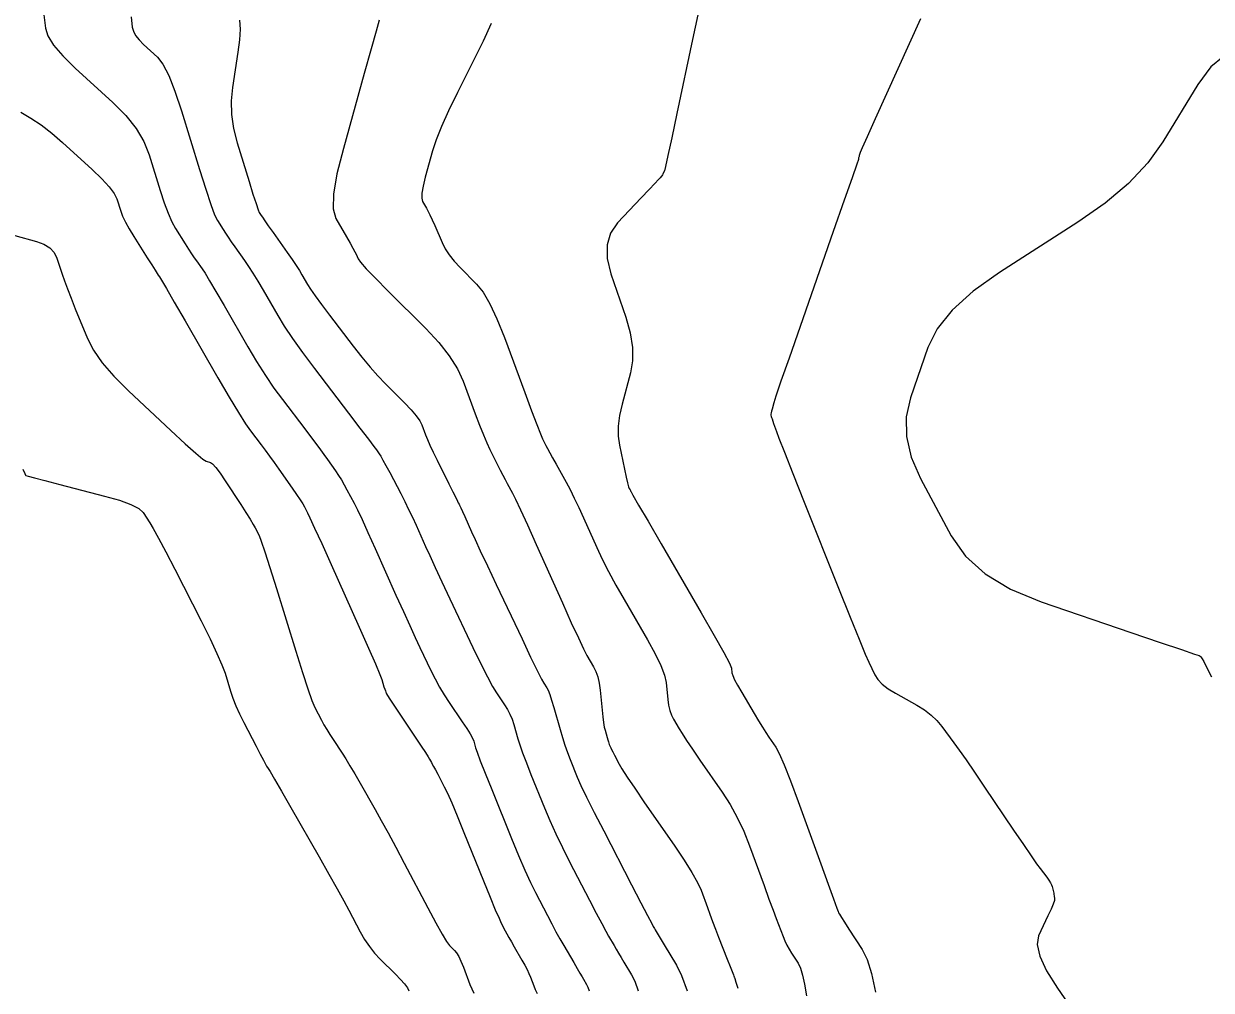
# Model space of a CAD drawing. Extents: x 2082232 to 2083549, y 592624 to 593832.
# Drawn here: x 2083042.5 to 2083093.1, y 592901.5 to 592942.7 of the extents above; entities that cross this region are included whole.
import ezdxf

# ---------------------------------------------------------------- set-up
doc = ezdxf.new("R2010")
doc.units = 0
doc.layers.add('DT_X_Contour_Major', color=7, linetype='Continuous')
doc.layers.add('DT_X_Contour_Minor', color=7, linetype='Continuous')

msp = doc.modelspace()

# ---------------------------------------------------------------- linework, layer by layer
at = {"layer": 'DT_X_Contour_Major'}
for points in [[(2083057.683, 592942.835), (2083057.549, 592942.368), (2083057.335, 592941.61), (2083057.041, 592940.561), (2083056.151, 592937.373), (2083055.88, 592936.29), (2083055.736, 592935.432), (2083055.719, 592934.799), (2083055.827, 592934.391), (2083056.286, 592933.602), (2083056.44, 592933.334), (2083056.559, 592933.122), (2083056.644, 592932.965), (2083056.694, 592932.863), (2083056.78, 592932.665), (2083056.884, 592932.525), (2083057.13, 592932.252), (2083057.52, 592931.847), (2083058.052, 592931.309), (2083059.661, 592929.698), (2083060.213, 592929.105), (2083060.662, 592928.533), (2083061.009, 592927.982), (2083061.253, 592927.454), (2083061.767, 592926.072), (2083061.95, 592925.589), (2083062.116, 592925.174), (2083062.264, 592924.827), (2083062.393, 592924.55), (2083062.715, 592923.901), (2083062.831, 592923.669), (2083062.939, 592923.458), (2083063.039, 592923.27), (2083063.13, 592923.103), (2083063.362, 592922.686), (2083063.49, 592922.433), (2083063.701, 592921.985), (2083063.994, 592921.342), (2083064.37, 592920.505), (2083065.483, 592918.012), (2083065.861, 592917.172), (2083066.162, 592916.519), (2083066.385, 592916.055), (2083066.529, 592915.778), (2083066.812, 592915.292), (2083066.908, 592915.093), (2083066.986, 592914.86), (2083067.046, 592914.593), (2083067.087, 592914.293), (2083067.172, 592913.448), (2083067.204, 592913.156), (2083067.235, 592912.916), (2083067.267, 592912.726), (2083067.3, 592912.587), (2083067.385, 592912.286), (2083067.415, 592912.183), (2083067.441, 592912.098), (2083067.462, 592912.034), (2083067.479, 592911.988), (2083067.517, 592911.893), (2083067.539, 592911.843), (2083067.576, 592911.767), (2083067.628, 592911.664), (2083067.695, 592911.533), (2083067.894, 592911.15), (2083068.018, 592910.939), (2083068.241, 592910.594), (2083068.564, 592910.116), (2083068.986, 592909.503), (2083070.243, 592907.69), (2083070.668, 592907.06), (2083071, 592906.532), (2083071.24, 592906.103), (2083071.387, 592905.776), (2083071.656, 592905.037), (2083071.761, 592904.75), (2083071.876, 592904.445), (2083072, 592904.12), (2083072.133, 592903.777), (2083072.501, 592902.836), (2083072.622, 592902.527), (2083072.71, 592902.305), (2083072.764, 592902.169), (2083072.784, 592902.12), (2083072.793, 592902.104), (2083072.797, 592902.097), (2083072.801, 592902.087), (2083072.805, 592902.075), (2083072.809, 592902.06), (2083072.821, 592902.017), (2083072.87, 592901.852), (2083072.948, 592901.595)], [(2083042.156, 592933.662), (2083043.084, 592933.409), (2083043.399, 592933.293), (2083043.649, 592933.137), (2083043.832, 592932.94), (2083043.951, 592932.703), (2083044.178, 592932.015), (2083044.277, 592931.729), (2083044.403, 592931.389), (2083044.556, 592930.995), (2083044.735, 592930.546), (2083045.25, 592929.277), (2083045.504, 592928.781), (2083045.88, 592928.245), (2083046.377, 592927.668), (2083046.996, 592927.052), (2083048.808, 592925.354), (2083049.411, 592924.795), (2083049.862, 592924.39), (2083050.16, 592924.14), (2083050.306, 592924.045), (2083050.492, 592923.997), (2083050.584, 592923.934), (2083050.72, 592923.781), (2083050.899, 592923.539), (2083051.123, 592923.208), (2083051.778, 592922.203), (2083052.001, 592921.859), (2083052.177, 592921.577), (2083052.309, 592921.36), (2083052.394, 592921.206), (2083052.56, 592920.88), (2083052.653, 592920.648), (2083052.808, 592920.196), (2083053.024, 592919.523), (2083053.301, 592918.63), (2083054.122, 592915.955), (2083054.405, 592915.052), (2083054.636, 592914.351), (2083054.815, 592913.851), (2083054.943, 592913.552), (2083055.217, 592913.022), (2083055.325, 592912.821), (2083055.443, 592912.616), (2083055.572, 592912.405), (2083055.711, 592912.19), (2083056.096, 592911.609), (2083056.252, 592911.366), (2083056.433, 592911.072), (2083056.637, 592910.727), (2083056.866, 592910.332), (2083057.508, 592909.209), (2083057.766, 592908.751), (2083058.058, 592908.219), (2083058.384, 592907.613), (2083058.745, 592906.933), (2083059.752, 592905.021), (2083060.093, 592904.383), (2083060.36, 592903.905), (2083060.552, 592903.586), (2083060.671, 592903.426), (2083060.889, 592903.212), (2083060.974, 592903.107), (2083061.065, 592902.952), (2083061.161, 592902.748), (2083061.264, 592902.495), (2083061.546, 592901.752), (2083061.708, 592901.392)]]:
    msp.add_lwpolyline(points, dxfattribs=at)
at = {"layer": 'DT_X_Contour_Minor'}
for points in [[(2083043.364, 592943.298), (2083043.458, 592942.496), (2083043.564, 592942.165), (2083043.811, 592941.771), (2083044.2, 592941.315), (2083044.73, 592940.797), (2083046.332, 592939.334), (2083046.88, 592938.782), (2083047.321, 592938.226), (2083047.655, 592937.666), (2083047.883, 592937.101), (2083048.348, 592935.587), (2083048.52, 592935.06), (2083048.686, 592934.614), (2083048.848, 592934.249), (2083049.004, 592933.966), (2083049.414, 592933.317), (2083049.56, 592933.088), (2083049.689, 592932.89), (2083049.802, 592932.72), (2083049.898, 592932.581), (2083050.134, 592932.248), (2083050.259, 592932.056), (2083050.456, 592931.731), (2083050.727, 592931.273), (2083051.07, 592930.682), (2083052.082, 592928.926), (2083052.459, 592928.291), (2083052.83, 592927.704), (2083053.196, 592927.165), (2083053.556, 592926.673), (2083054.51, 592925.424), (2083054.839, 592924.991), (2083055.11, 592924.63), (2083055.324, 592924.34), (2083055.481, 592924.122), (2083055.824, 592923.635), (2083055.95, 592923.448), (2083056.073, 592923.252), (2083056.192, 592923.048), (2083056.307, 592922.836), (2083056.611, 592922.259), (2083056.752, 592921.977), (2083056.948, 592921.562), (2083057.199, 592921.015), (2083057.505, 592920.337), (2083058.394, 592918.35), (2083058.708, 592917.652), (2083058.982, 592917.048), (2083059.216, 592916.537), (2083059.411, 592916.121), (2083059.878, 592915.135), (2083060.058, 592914.773), (2083060.247, 592914.426), (2083060.445, 592914.093), (2083060.653, 592913.776), (2083061.219, 592912.951), (2083061.409, 592912.667), (2083061.552, 592912.434), (2083061.651, 592912.252), (2083061.704, 592912.121), (2083061.784, 592911.84), (2083061.849, 592911.651), (2083061.986, 592911.292), (2083062.195, 592910.764), (2083062.475, 592910.066), (2083063.317, 592907.982), (2083063.617, 592907.252), (2083063.886, 592906.625), (2083064.124, 592906.102), (2083064.331, 592905.681), (2083064.841, 592904.697), (2083065.028, 592904.34), (2083065.207, 592904.008), (2083065.378, 592903.699), (2083065.541, 592903.415), (2083065.963, 592902.689), (2083066.108, 592902.44), (2083066.226, 592902.239), (2083066.317, 592902.085), (2083066.38, 592901.979), (2083066.512, 592901.76), (2083066.566, 592901.65), (2083066.628, 592901.484)], [(2083047.111, 592942.98), (2083047.163, 592942.536), (2083047.208, 592942.364), (2083047.303, 592942.184), (2083047.449, 592941.995), (2083047.646, 592941.797), (2083048.238, 592941.256), (2083048.468, 592940.961), (2083048.715, 592940.483), (2083048.978, 592939.82), (2083049.258, 592938.974), (2083050.027, 592936.472), (2083050.291, 592935.633), (2083050.505, 592934.992), (2083050.67, 592934.55), (2083050.787, 592934.306), (2083051.031, 592933.92), (2083051.131, 592933.765), (2083051.247, 592933.591), (2083051.379, 592933.398), (2083051.528, 592933.186), (2083051.947, 592932.594), (2083052.113, 592932.349), (2083052.3, 592932.058), (2083052.505, 592931.72), (2083052.73, 592931.336), (2083053.356, 592930.251), (2083053.63, 592929.805), (2083053.981, 592929.282), (2083054.411, 592928.682), (2083054.918, 592928.005), (2083056.375, 592926.097), (2083056.859, 592925.462), (2083057.218, 592924.99), (2083057.451, 592924.681), (2083057.56, 592924.535), (2083057.681, 592924.361), (2083057.743, 592924.263), (2083057.838, 592924.096), (2083057.965, 592923.863), (2083058.125, 592923.562), (2083058.594, 592922.669), (2083058.766, 592922.333), (2083058.933, 592921.997), (2083059.094, 592921.66), (2083059.248, 592921.323), (2083059.652, 592920.42), (2083059.83, 592920.027), (2083060.063, 592919.525), (2083060.35, 592918.912), (2083060.691, 592918.19), (2083061.672, 592916.118), (2083062.01, 592915.415), (2083062.289, 592914.858), (2083062.509, 592914.447), (2083062.669, 592914.183), (2083063.018, 592913.675), (2083063.141, 592913.48), (2083063.247, 592913.275), (2083063.336, 592913.061), (2083063.409, 592912.838), (2083063.582, 592912.229), (2083063.666, 592911.963), (2083063.787, 592911.621), (2083063.946, 592911.202), (2083064.143, 592910.707), (2083064.717, 592909.286), (2083064.945, 592908.742), (2083065.2, 592908.179), (2083065.48, 592907.594), (2083065.785, 592906.989), (2083066.636, 592905.349), (2083066.925, 592904.792), (2083067.157, 592904.351), (2083067.332, 592904.027), (2083067.448, 592903.819), (2083067.681, 592903.419), (2083067.772, 592903.262), (2083067.873, 592903.092), (2083067.983, 592902.909), (2083068.101, 592902.712), (2083068.429, 592902.168), (2083068.562, 592901.896), (2083068.714, 592901.486)], [(2083051.735, 592942.842), (2083051.753, 592942.46), (2083051.729, 592942.004), (2083051.662, 592941.476), (2083051.427, 592939.969), (2083051.374, 592939.397), (2083051.389, 592938.814), (2083051.474, 592938.217), (2083051.629, 592937.609), (2083052.133, 592935.969), (2083052.302, 592935.425), (2083052.431, 592935.023), (2083052.52, 592934.763), (2083052.569, 592934.646), (2083052.647, 592934.522), (2083052.701, 592934.442), (2083052.804, 592934.293), (2083052.956, 592934.076), (2083053.157, 592933.791), (2083053.759, 592932.94), (2083053.968, 592932.642), (2083054.143, 592932.384), (2083054.284, 592932.167), (2083054.39, 592931.991), (2083054.63, 592931.576), (2083054.755, 592931.378), (2083054.953, 592931.095), (2083055.223, 592930.727), (2083055.565, 592930.274), (2083056.573, 592928.954), (2083056.942, 592928.483), (2083057.293, 592928.058), (2083057.627, 592927.68), (2083057.943, 592927.349), (2083058.762, 592926.53), (2083059.038, 592926.241), (2083059.252, 592925.988), (2083059.404, 592925.773), (2083059.495, 592925.595), (2083059.654, 592925.168), (2083059.729, 592924.98), (2083059.837, 592924.739), (2083059.976, 592924.442), (2083060.148, 592924.091), (2083060.648, 592923.082), (2083060.814, 592922.749), (2083060.936, 592922.504), (2083061.014, 592922.348), (2083061.048, 592922.281), (2083061.082, 592922.221), (2083061.106, 592922.171), (2083061.155, 592922.065), (2083061.228, 592921.904), (2083061.325, 592921.688), (2083061.616, 592921.036), (2083061.763, 592920.714), (2083061.986, 592920.234), (2083062.285, 592919.597), (2083062.66, 592918.804), (2083063.762, 592916.478), (2083064.129, 592915.706), (2083064.406, 592915.134), (2083064.591, 592914.762), (2083064.686, 592914.59), (2083064.817, 592914.399), (2083064.873, 592914.292), (2083064.941, 592914.116), (2083065.022, 592913.87), (2083065.115, 592913.554), (2083065.381, 592912.618), (2083065.483, 592912.276), (2083065.589, 592911.95), (2083065.698, 592911.64), (2083065.811, 592911.348), (2083066.117, 592910.589), (2083066.274, 592910.233), (2083066.513, 592909.732), (2083066.835, 592909.087), (2083067.24, 592908.298), (2083068.43, 592906.001), (2083068.823, 592905.244), (2083069.108, 592904.695), (2083069.285, 592904.355), (2083069.355, 592904.223), (2083069.398, 592904.149), (2083069.436, 592904.084), (2083069.52, 592903.945), (2083069.649, 592903.732), (2083069.822, 592903.444), (2083070.345, 592902.577), (2083070.557, 592902.142), (2083070.801, 592901.487)], [(2083071.248, 592943.059), (2083071.017, 592942.008), (2083070.357, 592938.862), (2083070.139, 592937.825), (2083069.977, 592937.073), (2083069.874, 592936.606), (2083069.827, 592936.423), (2083069.779, 592936.317), (2083069.761, 592936.279), (2083069.741, 592936.244), (2083069.721, 592936.213), (2083069.699, 592936.186), (2083069.641, 592936.116), (2083069.574, 592936.044), (2083069.419, 592935.878), (2083069.175, 592935.62), (2083068.842, 592935.268), (2083067.835, 592934.206), (2083067.534, 592933.771), (2083067.387, 592933.263), (2083067.393, 592932.682), (2083067.551, 592932.028), (2083068.18, 592930.186), (2083068.369, 592929.519), (2083068.466, 592928.901), (2083068.47, 592928.331), (2083068.381, 592927.81), (2083068.022, 592926.484), (2083067.914, 592926.002), (2083067.86, 592925.548), (2083067.86, 592925.123), (2083067.915, 592924.727), (2083068.132, 592923.71), (2083068.205, 592923.373), (2083068.261, 592923.124), (2083068.301, 592922.965), (2083068.324, 592922.894), (2083068.363, 592922.824), (2083068.376, 592922.8), (2083068.387, 592922.781), (2083068.394, 592922.767), (2083068.398, 592922.758), (2083068.406, 592922.74), (2083068.489, 592922.597), (2083068.73, 592922.18), (2083069.13, 592921.49), (2083069.689, 592920.526), (2083071.393, 592917.592), (2083071.952, 592916.619), (2083072.355, 592915.902), (2083072.599, 592915.441), (2083072.686, 592915.235), (2083072.706, 592915.028), (2083072.738, 592914.918), (2083072.817, 592914.743), (2083072.944, 592914.503), (2083073.119, 592914.199), (2083073.648, 592913.302), (2083073.835, 592912.987), (2083074.002, 592912.715), (2083074.147, 592912.487), (2083074.272, 592912.301), (2083074.575, 592911.864), (2083074.719, 592911.597), (2083074.925, 592911.122), (2083075.194, 592910.44), (2083075.523, 592909.551), (2083076.485, 592906.903), (2083076.802, 592906.031), (2083077.031, 592905.403), (2083077.171, 592905.017), (2083077.224, 592904.873), (2083077.247, 592904.815), (2083077.281, 592904.755), (2083077.366, 592904.619), (2083077.501, 592904.407), (2083077.688, 592904.119), (2083078.253, 592903.248), (2083078.457, 592902.829), (2083078.643, 592902.224), (2083078.812, 592901.434)], [(2083080.732, 592942.897), (2083079.286, 592939.696), (2083078.809, 592938.64), (2083078.465, 592937.873), (2083078.252, 592937.393), (2083078.17, 592937.202), (2083078.129, 592937.077), (2083078.116, 592937.034), (2083078.105, 592936.999), (2083078.098, 592936.971), (2083078.094, 592936.95), (2083078.088, 592936.906), (2083078.019, 592936.702), (2083077.818, 592936.122), (2083077.485, 592935.166), (2083077.02, 592933.835), (2083075.603, 592929.784), (2083075.134, 592928.442), (2083074.792, 592927.454), (2083074.575, 592926.821), (2083074.484, 592926.542), (2083074.411, 592926.27), (2083074.387, 592926.177), (2083074.372, 592926.104), (2083074.365, 592926.05), (2083074.366, 592926.016), (2083074.38, 592925.949), (2083074.39, 592925.912), (2083074.41, 592925.849), (2083074.44, 592925.762), (2083074.479, 592925.65), (2083074.596, 592925.316), (2083074.704, 592925.035), (2083074.937, 592924.44), (2083075.296, 592923.532), (2083075.782, 592922.312), (2083077.244, 592918.638), (2083077.736, 592917.408), (2083078.116, 592916.472), (2083078.382, 592915.831), (2083078.535, 592915.484), (2083078.792, 592914.951), (2083078.92, 592914.752), (2083079.108, 592914.555), (2083079.358, 592914.36), (2083079.668, 592914.167), (2083080.578, 592913.653), (2083080.901, 592913.452), (2083081.186, 592913.235), (2083081.435, 592913), (2083081.645, 592912.75), (2083082.158, 592912.058), (2083082.384, 592911.746), (2083082.677, 592911.327), (2083083.038, 592910.801), (2083083.466, 592910.168), (2083084.698, 592908.339), (2083085.116, 592907.721), (2083085.443, 592907.241), (2083085.682, 592906.898), (2083085.831, 592906.693), (2083086.11, 592906.327), (2083086.203, 592906.2), (2083086.273, 592906.09), (2083086.321, 592906), (2083086.347, 592905.927), (2083086.385, 592905.76), (2083086.399, 592905.699), (2083086.41, 592905.642), (2083086.42, 592905.588), (2083086.429, 592905.539), (2083086.449, 592905.414), (2083086.437, 592905.333), (2083086.385, 592905.184), (2083086.294, 592904.968), (2083086.164, 592904.685), (2083085.763, 592903.838), (2083085.7, 592903.46), (2083085.814, 592902.961), (2083086.103, 592902.341), (2083086.568, 592901.599), (2083088.041, 592899.459)], [(2083062.446, 592942.701), (2083062.101, 592941.949), (2083061.007, 592939.752), (2083060.633, 592938.979), (2083060.333, 592938.307), (2083060.106, 592937.737), (2083059.953, 592937.268), (2083059.641, 592936.152), (2083059.547, 592935.773), (2083059.496, 592935.473), (2083059.49, 592935.252), (2083059.528, 592935.109), (2083059.689, 592934.833), (2083059.756, 592934.709), (2083059.837, 592934.543), (2083059.933, 592934.336), (2083060.043, 592934.089), (2083060.356, 592933.372), (2083060.492, 592933.104), (2083060.665, 592932.837), (2083060.875, 592932.57), (2083061.121, 592932.304), (2083061.829, 592931.596), (2083062.102, 592931.254), (2083062.389, 592930.759), (2083062.693, 592930.112), (2083063.011, 592929.313), (2083063.88, 592926.977), (2083064.172, 592926.197), (2083064.395, 592925.609), (2083064.551, 592925.212), (2083064.639, 592925.008), (2083064.782, 592924.72), (2083064.849, 592924.589), (2083064.943, 592924.413), (2083065.064, 592924.191), (2083065.212, 592923.924), (2083065.641, 592923.152), (2083065.809, 592922.84), (2083065.988, 592922.482), (2083066.18, 592922.079), (2083066.384, 592921.631), (2083066.945, 592920.376), (2083067.175, 592919.884), (2083067.446, 592919.35), (2083067.757, 592918.772), (2083068.109, 592918.152), (2083069.102, 592916.442), (2083069.431, 592915.847), (2083069.674, 592915.345), (2083069.83, 592914.937), (2083069.901, 592914.622), (2083069.972, 592913.905), (2083070.007, 592913.651), (2083070.059, 592913.425), (2083070.126, 592913.227), (2083070.209, 592913.058), (2083070.453, 592912.644), (2083070.577, 592912.444), (2083070.767, 592912.156), (2083071.023, 592911.779), (2083071.343, 592911.313), (2083072.286, 592909.953), (2083072.625, 592909.428), (2083072.932, 592908.871), (2083073.209, 592908.283), (2083073.455, 592907.663), (2083074.07, 592905.97), (2083074.282, 592905.39), (2083074.454, 592904.922), (2083074.587, 592904.564), (2083074.682, 592904.317), (2083074.881, 592903.807), (2083074.96, 592903.619), (2083075.046, 592903.439), (2083075.14, 592903.266), (2083075.242, 592903.1), (2083075.522, 592902.668), (2083075.624, 592902.46), (2083075.716, 592902.159), (2083075.8, 592901.767), (2083075.875, 592901.282)], [(2083093.629, 592941.274), (2083093.099, 592940.854), (2083092.55, 592940.103), (2083091.061, 592937.661), (2083090.416, 592936.76), (2083089.598, 592935.887), (2083088.606, 592935.043), (2083087.441, 592934.228), (2083084.102, 592932.093), (2083082.972, 592931.292), (2083082.086, 592930.491), (2083081.444, 592929.69), (2083081.046, 592928.89), (2083080.309, 592926.755), (2083080.129, 592925.94), (2083080.14, 592925.096), (2083080.342, 592924.222), (2083080.735, 592923.319), (2083082.039, 592920.871), (2083082.646, 592920.006), (2083083.488, 592919.25), (2083084.566, 592918.601), (2083085.879, 592918.06), (2083089.695, 592916.76), (2083090.95, 592916.333), (2083091.852, 592916.025), (2083092.402, 592915.836), (2083092.598, 592915.768), (2083092.653, 592915.744), (2083092.683, 592915.713), (2083092.731, 592915.638), (2083092.797, 592915.519), (2083092.881, 592915.356), (2083093.13, 592914.862)], [(2083042.418, 592938.913), (2083042.843, 592938.67), (2083043.281, 592938.374), (2083043.732, 592938.025), (2083044.195, 592937.623), (2083045.447, 592936.479), (2083045.866, 592936.079), (2083046.182, 592935.737), (2083046.396, 592935.453), (2083046.507, 592935.227), (2083046.668, 592934.702), (2083046.748, 592934.487), (2083046.867, 592934.236), (2083047.025, 592933.949), (2083047.222, 592933.625), (2083047.798, 592932.714), (2083047.989, 592932.412), (2083048.132, 592932.188), (2083048.225, 592932.043), (2083048.269, 592931.976), (2083048.321, 592931.902), (2083048.404, 592931.764), (2083048.613, 592931.405), (2083048.948, 592930.826), (2083049.41, 592930.027), (2083050.808, 592927.601), (2083051.289, 592926.777), (2083051.68, 592926.126), (2083051.982, 592925.647), (2083052.195, 592925.34), (2083052.644, 592924.751), (2083052.818, 592924.521), (2083053.002, 592924.27), (2083053.198, 592923.999), (2083053.403, 592923.709), (2083053.966, 592922.908), (2083054.157, 592922.632), (2083054.308, 592922.408), (2083054.419, 592922.234), (2083054.49, 592922.111), (2083054.627, 592921.85), (2083054.729, 592921.639), (2083054.929, 592921.202), (2083055.229, 592920.539), (2083055.628, 592919.649), (2083056.824, 592916.977), (2083057.221, 592916.086), (2083057.514, 592915.417), (2083057.704, 592914.97), (2083057.791, 592914.746), (2083057.883, 592914.444), (2083057.915, 592914.343), (2083057.94, 592914.266), (2083057.958, 592914.213), (2083057.97, 592914.184), (2083057.993, 592914.139), (2083058.034, 592914.075), (2083058.138, 592913.916), (2083058.305, 592913.662), (2083058.536, 592913.313), (2083059.236, 592912.257), (2083059.47, 592911.904), (2083059.645, 592911.637), (2083059.762, 592911.456), (2083059.821, 592911.361), (2083059.901, 592911.222), (2083059.94, 592911.151), (2083059.998, 592911.044), (2083060.075, 592910.899), (2083060.171, 592910.718), (2083060.452, 592910.185), (2083060.583, 592909.913), (2083060.766, 592909.497), (2083061.001, 592908.938), (2083061.288, 592908.235), (2083062.123, 592906.168), (2083062.405, 592905.475), (2083062.625, 592904.944), (2083062.782, 592904.577), (2083062.877, 592904.373), (2083063.046, 592904.046), (2083063.118, 592903.911), (2083063.205, 592903.754), (2083063.307, 592903.573), (2083063.425, 592903.368), (2083063.76, 592902.793), (2083063.877, 592902.586), (2083063.976, 592902.398), (2083064.057, 592902.228), (2083064.12, 592902.077), (2083064.263, 592901.697), (2083064.328, 592901.544), (2083064.412, 592901.371)], [(2083042.502, 592923.717), (2083042.584, 592923.52), (2083042.615, 592923.451), (2083042.628, 592923.439), (2083042.722, 592923.411), (2083042.993, 592923.339), (2083043.442, 592923.222), (2083044.069, 592923.059), (2083045.976, 592922.566), (2083046.616, 592922.384), (2083047.103, 592922.206), (2083047.439, 592922.034), (2083047.622, 592921.867), (2083047.909, 592921.427), (2083048.055, 592921.18), (2083048.281, 592920.767), (2083048.585, 592920.189), (2083048.967, 592919.447), (2083050.092, 592917.246), (2083050.472, 592916.488), (2083050.769, 592915.864), (2083050.982, 592915.375), (2083051.112, 592915.021), (2083051.347, 592914.255), (2083051.449, 592913.956), (2083051.578, 592913.634), (2083051.734, 592913.288), (2083051.917, 592912.92), (2083052.44, 592911.905), (2083052.615, 592911.568), (2083052.748, 592911.315), (2083052.838, 592911.148), (2083052.885, 592911.066), (2083052.955, 592910.961), (2083053.034, 592910.828), (2083053.22, 592910.507), (2083053.512, 592909.999), (2083053.911, 592909.303), (2083055.115, 592907.197), (2083055.533, 592906.463), (2083055.884, 592905.84), (2083056.167, 592905.328), (2083056.382, 592904.928), (2083056.866, 592904.008), (2083057.056, 592903.676), (2083057.261, 592903.371), (2083057.482, 592903.091), (2083057.719, 592902.838), (2083058.372, 592902.198), (2083058.592, 592901.974), (2083058.761, 592901.782), (2083058.879, 592901.623), (2083058.946, 592901.495)]]:
    msp.add_lwpolyline(points, dxfattribs=at)

doc.saveas('drawing.dxf')
